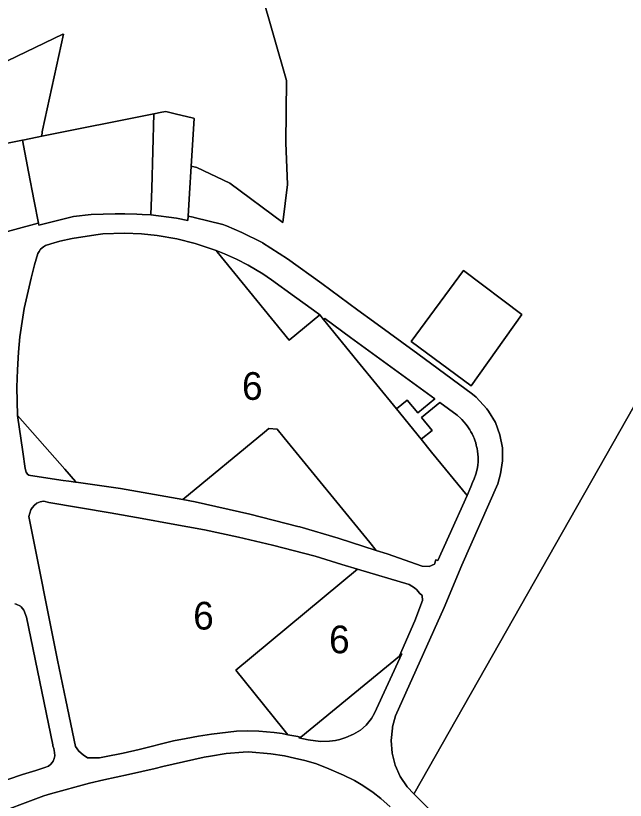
# Model space of a CAD drawing. Extents: x 598968 to 613553, y 4409678 to 4430833.
# Drawn here: x 600253 to 600517.1, y 4411856.8 to 4412196.6 of the extents above; entities that cross this region are included whole.
import ezdxf

# ---------------------------------------------------------------- set-up
doc = ezdxf.new("R2010")
doc.units = 0
for name, color, linetype in [('1', 7, 'Continuous'), ('Sòl Rústic Comú', 7, 'Continuous'), ('Sòl Rústic Protegit', 7, 'Continuous'), ('Sòl Rústic Protegit - Alt Nivell de Protecció', 7, 'Continuous'), ('ZONA 4. CASES UNIFAMILIRAS AÏLLADES EN PARCEL.LES', 7, 'Continuous'), ('ZONA 6. EDIFICIS DE PISOS_ AÏLLATS I EN PARCEL.LES', 7, 'Continuous')]:
    doc.layers.add(name, color=color, linetype=linetype)

msp = doc.modelspace()

# ---------------------------------------------------------------- linework, layer by layer
at = {"layer": '1'}
for points in [[(600311.582, 4412110.2875), (600311.5848, 4412110.3798), (600311.9275, 4412121.7832), (600312.8983, 4412154.0862), (600264.2805, 4412144.3996), (600256.7779, 4412142.9048), (600255.9993, 4412142.7497), (600258.611, 4412128.9381), (600261.0076, 4412116.2647), (600262.813, 4412106.7175), (600262.9656, 4412105.9104), (600278.1013, 4412109.5994), (600285.7338, 4412110.5253), (600296.0499, 4412110.859), (600300.2366, 4412110.8005), (600305.5173, 4412110.6015), (600307.8303, 4412110.5143)], [(600329.0176, 4412131.394), (600330.2684, 4412152.1305), (600330.0428, 4412152.1855), (600322.0671, 4412154.1288), (600318.0386, 4412155.1103), (600316.2684, 4412154.7576), (600312.8983, 4412154.0862), (600311.9275, 4412121.7832), (600311.5848, 4412110.3798), (600311.582, 4412110.2875), (600322.6993, 4412108.8921), (600327.6041, 4412107.9575), (600327.7145, 4412109.7888), (600328.308, 4412119.6289)], [(600262.813, 4412106.7175), (600261.0076, 4412116.2647), (600258.611, 4412128.9381), (600255.9993, 4412142.7497), (600218.3736, 4412135.2512), (600203.2099, 4412132.2292), (600203.2723, 4412131.8236), (600203.4318, 4412130.9483), (600210.4227, 4412092.5669), (600210.4311, 4412092.5694), (600262.7291, 4412106.6801)], [(600253.7499, 4412023.4449), (600253.509, 4412035.6905), (600253.7238, 4412043.2283), (600254.1632, 4412050.881), (600254.8091, 4412057.4804), (600256.0891, 4412066.0403), (600256.6391, 4412069.7803), (600259.7291, 4412082.9403), (600261.1391, 4412088.7602), (600262.6291, 4412093.5402), (600263.1391, 4412094.5302), (600263.7891, 4412095.4302), (600265.0091, 4412096.5502), (600265.959, 4412097.1202), (600268.1553, 4412097.8505), (600272.119, 4412099.0002), (600277.4989, 4412100.1403), (600287.7038, 4412101.7504), (600290.7788, 4412102.1504), (600300.1486, 4412102.4405), (600307.4385, 4412102.1006), (600314.2585, 4412101.4407), (600322.8583, 4412099.8908), (600330.7955, 4412097.8709), (600335.1281, 4412096.5409), (600339.8281, 4412094.911), (600343.4844, 4412093.4527), (600348.6453, 4412091.1381), (600353.6739, 4412088.559), (600360.1378, 4412084.7814), (600363.8962, 4412082.2685), (600373.8718, 4412075.032), (600381.9725, 4412069.1267), (600384.7974, 4412067.0318), (600384.7318, 4412066.9777), (600386.3452, 4412065.0012), (600386.3552, 4412065.0092), (600386.9174, 4412065.4718), (600398.117, 4412057.2927), (600434.6367, 4412030.6226), (600427.1768, 4412024.6026), (600422.6527, 4412030.1491), (600417.9386, 4412026.3003), (600417.9348, 4412026.2971), (600428.6565, 4412013.1609), (600433.3765, 4412017.0125), (600428.8168, 4412022.6026), (600436.7767, 4412029.0526), (600444.2366, 4412023.5528), (600445.8113, 4412022.1016), (600446.2766, 4412021.6728), (600447.2682, 4412020.5925), (600447.9918, 4412019.7186), (600448.6365, 4412018.9028), (600449.1485, 4412018.1442), (600449.7365, 4412017.2729), (600450.2565, 4412016.3929), (600450.7365, 4412015.5029), (600451.3174, 4412014.206), (600451.5965, 4412013.5829), (600452.0526, 4412012.3124), (600452.2965, 4412011.6329), (600452.5572, 4412010.6441), (600452.7256, 4412010.0055), (600452.8987, 4412009.2135), (600453.1032, 4412008.0547), (600453.2592, 4412006.6706), (600453.3564, 4412005.453), (600453.3423, 4412004.4437), (600453.3264, 4412003.313), (600453.1814, 4412001.9636), (600453.0525, 4412000.9398), (600452.7714, 4411999.6405), (600452.3664, 4411998.073), (600451.6264, 4411996.023), (600450.9699, 4411994.4531), (600450.1778, 4411992.559), (600448.577, 4411988.7404), (600440.7165, 4411971.1931), (600435.9165, 4411960.6031), (600435.0765, 4411960.9331), (600434.4065, 4411959.0131), (600432.1145, 4411957.9919), (600429.1464, 4411958.2324), (600413.9168, 4411963.5029), (600409.2569, 4411965.0228), (600392.6521, 4411970.3721), (600376.0455, 4411975.1428), (600375.223, 4411975.3563), (600354.5015, 4411980.736), (600330.7279, 4411986.0518), (600325.4541, 4411987.1204), (600298.3702, 4411991.8038), (600279.262, 4411994.5071), (600278.9041, 4411994.5567), (600275.9886, 4411994.9611), (600273.6222, 4411995.3138), (600259.3488, 4411997.4409), (600258.7276, 4411997.5978), (600258.1284, 4411997.978), (600257.5319, 4411998.9036), (600257.1345, 4412000.5455), (600256.0389, 4412007.7408)], [(600384.7318, 4412066.9777), (600384.7974, 4412067.0318), (600381.9725, 4412069.1267), (600373.8718, 4412075.032), (600363.8962, 4412082.2685), (600360.1378, 4412084.7814), (600353.6739, 4412088.559), (600348.6453, 4412091.1381), (600343.4844, 4412093.4527), (600339.8281, 4412094.911), (600340.3085, 4412094.322), (600371.5076, 4412056.0717)], [(600472.3501, 4412067.2002), (600447.0301, 4412086.2002), (600424.4001, 4412055.5002), (600450.3601, 4412036.3102)], [(600417.9348, 4412026.2971), (600417.9386, 4412026.3003), (600422.6527, 4412030.1491), (600427.1768, 4412024.6026), (600434.6367, 4412030.6226), (600398.117, 4412057.2927), (600386.9174, 4412065.4718), (600386.3552, 4412065.0092), (600386.3452, 4412065.0012), (600400.9472, 4412047.1121)], [(600448.577, 4411988.7404), (600450.1778, 4411992.559), (600450.9699, 4411994.4531), (600451.6264, 4411996.023), (600452.3664, 4411998.073), (600452.7714, 4411999.6405), (600453.0525, 4412000.9398), (600453.1814, 4412001.9636), (600453.3264, 4412003.313), (600453.3423, 4412004.4437), (600453.3564, 4412005.453), (600453.2592, 4412006.6706), (600453.1032, 4412008.0547), (600452.8987, 4412009.2135), (600452.7256, 4412010.0055), (600452.5572, 4412010.6441), (600452.2965, 4412011.6329), (600452.0526, 4412012.3124), (600451.5965, 4412013.5829), (600451.3174, 4412014.206), (600450.7365, 4412015.5029), (600450.2565, 4412016.3929), (600449.7365, 4412017.2729), (600449.1485, 4412018.1442), (600448.6365, 4412018.9028), (600447.9918, 4412019.7186), (600447.2682, 4412020.5925), (600446.2766, 4412021.6728), (600445.8113, 4412022.1016), (600444.2366, 4412023.5528), (600436.7767, 4412029.0526), (600428.8168, 4412022.6026), (600433.3765, 4412017.0125), (600428.6565, 4412013.1609), (600433.1875, 4412007.6081)], [(600279.262, 4411994.5071), (600278.9498, 4411994.8612), (600274.2548, 4412000.1866), (600253.7499, 4412023.4449), (600256.0389, 4412007.7408), (600257.1345, 4412000.5455), (600257.5319, 4411998.9036), (600258.1284, 4411997.978), (600258.7276, 4411997.5978), (600259.3488, 4411997.4409), (600273.6222, 4411995.3138), (600275.9886, 4411994.9611), (600278.9041, 4411994.5567)], [(600409.2569, 4411965.0228), (600406.4214, 4411968.485), (600369.3397, 4412013.763), (600366.2775, 4412017.5019), (600362.7376, 4412017.7619), (600360.7899, 4412016.161), (600325.4541, 4411987.1204), (600330.7279, 4411986.0518), (600354.5015, 4411980.736), (600375.223, 4411975.3563), (600376.0455, 4411975.1428), (600392.6521, 4411970.3721)], [(600370.93, 4411885.1783), (600368.466, 4411885.6229), (600364.9249, 4411886.0888), (600358.3365, 4411886.6751), (600353.6473, 4411886.8612), (600348.607, 4411886.6774), (600337.8925, 4411885.4026), (600332.2782, 4411884.509), (600326.9025, 4411883.4743), (600321.3814, 4411882.5367), (600306.5064, 4411878.8003), (600299.5681, 4411877.2451), (600291.4501, 4411875.5207), (600289.2786, 4411875.1156), (600287.1223, 4411875.1143), (600284.0505, 4411875.2071), (600282.3056, 4411876.3911), (600280.3582, 4411878.002), (600278.9682, 4411880.032), (600274.6884, 4411900.0968), (600271.1085, 4411917.4016), (600258.6588, 4411979.731), (600259.5158, 4411982.5117), (600260.1538, 4411983.456), (600261.158, 4411984.5751), (600262.1088, 4411985.421), (600263.5387, 4411986.111), (600264.3787, 4411986.216), (600265.2187, 4411986.321), (600267.3848, 4411985.7379), (600293.9572, 4411981.2249), (600307.8074, 4411978.7689), (600320.3976, 4411976.5363), (600334.8378, 4411973.9756), (600349.5026, 4411970.666), (600364.2418, 4411967.3159), (600382.6862, 4411962.5189), (600394.2861, 4411958.9304), (600401.1493, 4411956.8071), (600423.4485, 4411950.262), (600425.7466, 4411948.7531), (600426.7966, 4411947.8831), (600427.9064, 4411946.4469), (600429.0766, 4411945.5382), (600429.2512, 4411943.2401), (600425.8816, 4411934.5582), (600419.258, 4411919.3125), (600420.3599, 4411920.2105), (600408.4274, 4411894.5235), (600407.163, 4411892.257), (600404.8201, 4411889.3589), (600402.3284, 4411887.1854), (600399.3489, 4411885.3384), (600395.9793, 4411883.9421), (600393.4504, 4411883.1246), (600391.4981, 4411882.7159), (600388.8948, 4411882.3815), (600385.057, 4411882.27), (600379.6968, 4411882.9772), (600375.699, 4411883.8131), (600376.1213, 4411884.1572), (600375.2521, 4411884.348)], [(600376.1213, 4411884.1572), (600375.699, 4411883.8131), (600379.6968, 4411882.9772), (600385.057, 4411882.27), (600388.8948, 4411882.3815), (600391.4981, 4411882.7159), (600393.4504, 4411883.1246), (600395.9793, 4411883.9421), (600399.3489, 4411885.3384), (600402.3284, 4411887.1854), (600404.8201, 4411889.3589), (600407.163, 4411892.257), (600408.4274, 4411894.5235), (600420.3599, 4411920.2105), (600419.258, 4411919.3125), (600419.2366, 4411919.2633), (600376.4987, 4411884.0745)]]:
    msp.add_lwpolyline(points, close=True, dxfattribs=at)
for points in [[(600449.692, 4411835.4686), (600426.3927, 4411858.6977), (600425.506, 4411859.6102), (600422.6228, 4411862.5775), (600419.593, 4411867.0474), (600417.373, 4411871.9872), (600416.053, 4411877.2271), (600415.6631, 4411882.627), (600416.2131, 4411888.007), (600416.3131, 4411888.517), (600417.5431, 4411893.3769), (600438.6928, 4411940.2666), (600446.3128, 4411958.6166), (600461.8426, 4411993.7864), (600463.0126, 4411998.1964), (600463.9326, 4412003.8062), (600463.8726, 4412009.4862), (600462.8226, 4412015.076), (600460.8228, 4412020.396), (600457.9228, 4412025.2858), (600457.1128, 4412026.3658), (600452.493, 4412031.3256), (600450.923, 4412032.6656), (600427.2637, 4412050.1748), (600408.0442, 4412064.1741), (600401.3072, 4412069.0903), (600385.5849, 4412080.5634), (600370.8154, 4412091.2928), (600359.9987, 4412098.2506), (600359.8556, 4412098.3426), (600350.9959, 4412102.7622), (600344.2728, 4412105.5762), (600342.7061, 4412106.232), (600330.2944, 4412109.2614), (600329.8435, 4412109.3715), (600327.7145, 4412109.7888), (600327.6041, 4412107.9575), (600322.6993, 4412108.8921), (600311.582, 4412110.2875), (600307.8303, 4412110.5143), (600305.5173, 4412110.6015), (600300.2366, 4412110.8005), (600296.0499, 4412110.859), (600285.7338, 4412110.5253), (600278.1013, 4412109.5994), (600262.9656, 4412105.9104), (600262.813, 4412106.7175), (600262.7291, 4412106.6801), (600210.4311, 4412092.5694)], [(600252.632, 4411941.8984), (600253.1968, 4411941.7776), (600255.0391, 4411940.8811), (600255.4412, 4411940.5249), (600256.4582, 4411939.1154), (600257.6891, 4411936.1045), (600269.1192, 4411880.7822), (600269.164, 4411880.4068), (600269.5376, 4411879.1462), (600269.8134, 4411877.4679), (600269.937, 4411876.0807), (600269.7364, 4411874.9285), (600269.2099, 4411873.6761), (600268.8589, 4411873.0749), (600268.1821, 4411872.3986), (600267.1541, 4411871.572), (600265.6499, 4411870.9709), (600261.7638, 4411869.6433), (600255.9473, 4411867.8648), (600249.6677, 4411865.7518)], [(600241.2886, 4411849.6918), (600265.1298, 4411858.6757), (600268.1408, 4411859.5873), (600285.0153, 4411864.1757), (600291.2395, 4411865.5567), (600301.9128, 4411867.9249), (600313.3641, 4411870.4657), (600316.7672, 4411871.388), (600334.6554, 4411875.5013), (600337.4074, 4411875.9341), (600344.1855, 4411876.9879), (600351.4941, 4411877.6471), (600353.8176, 4411877.7485), (600363.6099, 4411876.8781), (600369.4334, 4411875.9694), (600373.8057, 4411875.0185), (600378.3098, 4411873.9344), (600382.8778, 4411872.6418), (600387.6622, 4411870.8368), (600394.9887, 4411867.5895), (600399.7594, 4411865.3802), (600403.4667, 4411863.2247), (600407.8683, 4411860.1835), (600411.2373, 4411857.5232), (600415.3023, 4411853.9468)], [(600415.3023, 4411853.9468), (600411.2373, 4411857.5232), (600407.8683, 4411860.1835), (600403.4667, 4411863.2247), (600399.7594, 4411865.3802), (600394.9887, 4411867.5895), (600387.6622, 4411870.8368), (600382.8778, 4411872.6418), (600378.3098, 4411873.9344), (600373.8057, 4411875.0185), (600369.4334, 4411875.9694), (600363.6099, 4411876.8781), (600353.8176, 4411877.7485), (600351.4941, 4411877.6471), (600344.1855, 4411876.9879), (600337.4074, 4411875.9341), (600334.6554, 4411875.5013), (600316.7672, 4411871.388), (600313.3641, 4411870.4657), (600301.9128, 4411867.9249), (600291.2395, 4411865.5567), (600285.0153, 4411864.1757), (600268.1408, 4411859.5873), (600265.1298, 4411858.6757), (600241.2886, 4411849.6918)]]:
    msp.add_lwpolyline(points, dxfattribs=at)
at = {"layer": 'Sòl Rústic Comú'}
msp.add_lwpolyline([(600523.9159, 4412032.683), (600425.6097, 4411859.7358), (600425.6027, 4411859.7236), (600425.506, 4411859.6102), (600426.3927, 4411858.6977), (600449.692, 4411835.4686), (600472.5614, 4411811.6194), (600487.061, 4411796.14), (600509.2872, 4411773.2526), (600496.3406, 4411760.8733), (600495.4776, 4411760.0481), (600495.4973, 4411760.0285), (600495.8456, 4411759.7197), (600495.8627, 4411759.7046), (600561.3028, 4411701.6847)], dxfattribs=at)
at = {"layer": 'Sòl Rústic Protegit'}
msp.add_lwpolyline([(600359.3051, 4412207.0098), (600370.3677, 4412168.5098), (600370.0551, 4412141.5098), (600370.7427, 4412123.5098), (600368.8051, 4412107.0098), (600345.8051, 4412124.0098), (600331.5099, 4412130.9216), (600329.0176, 4412131.394), (600328.308, 4412119.6289), (600327.7145, 4412109.7888), (600329.8435, 4412109.3715), (600330.2944, 4412109.2614), (600342.7061, 4412106.232), (600344.2728, 4412105.5762), (600350.9959, 4412102.7622), (600359.8556, 4412098.3426), (600359.9987, 4412098.2506), (600370.8154, 4412091.2928), (600385.5849, 4412080.5634), (600401.3072, 4412069.0903), (600408.0442, 4412064.1741), (600427.2637, 4412050.1748), (600450.923, 4412032.6656), (600452.493, 4412031.3256), (600457.1128, 4412026.3658), (600457.9228, 4412025.2858), (600460.8228, 4412020.396), (600462.8226, 4412015.076), (600463.8726, 4412009.4862), (600463.9326, 4412003.8062), (600463.0126, 4411998.1964), (600461.8426, 4411993.7864), (600446.3128, 4411958.6166), (600438.6928, 4411940.2666), (600417.5431, 4411893.3769), (600416.3131, 4411888.517), (600416.2131, 4411888.007), (600415.6631, 4411882.627), (600416.053, 4411877.2271), (600417.373, 4411871.9872), (600419.593, 4411867.0474), (600422.6228, 4411862.5775), (600425.506, 4411859.6102), (600425.6027, 4411859.7236), (600425.6097, 4411859.7358), (600523.9159, 4412032.683)], dxfattribs=at)
for points in [[(600264.2805, 4412144.3996), (600264.4423, 4412146.2714), (600264.4469, 4412146.2918), (600264.6143, 4412147.0262), (600264.6151, 4412147.0298), (600273.6467, 4412188.6296), (600273.3737, 4412188.498), (600273.4139, 4412188.6828), (600245.4135, 4412175.1828), (600229.8511, 4412169.6828), (600213.4131, 4412163.6828), (600195.3505, 4412157.6828), (600192.4319, 4412156.5056), (600165.6077, 4412146.9482), (600165.5897, 4412146.9418), (600163.972, 4412146.4208), (600186.6101, 4412128.919), (600202.5975, 4412131.6822), (600203.2723, 4412131.8236), (600203.2099, 4412132.2292), (600218.3736, 4412135.2512), (600255.9993, 4412142.7497), (600256.7779, 4412142.9048)], [(600472.3501, 4412067.2002), (600450.3601, 4412036.3102), (600424.4001, 4412055.5002), (600447.0301, 4412086.2002)]]:
    msp.add_lwpolyline(points, close=True, dxfattribs=at)
at = {"layer": 'Sòl Rústic Protegit - Alt Nivell de Protecció'}
msp.add_lwpolyline([(600245.4135, 4412175.1828), (600273.4139, 4412188.6828), (600273.3737, 4412188.498), (600273.6467, 4412188.6296), (600264.6151, 4412147.0298), (600264.6143, 4412147.0262), (600264.4469, 4412146.2918), (600264.4423, 4412146.2714), (600264.2805, 4412144.3996), (600312.8983, 4412154.0862), (600316.2684, 4412154.7576), (600318.0386, 4412155.1103), (600322.0671, 4412154.1288), (600330.0428, 4412152.1855), (600330.2684, 4412152.1305), (600329.0176, 4412131.394), (600331.5099, 4412130.9216), (600345.8051, 4412124.0098), (600368.8051, 4412107.0098), (600370.7427, 4412123.5098), (600370.0551, 4412141.5098), (600370.3677, 4412168.5098), (600359.3051, 4412207.0098)], dxfattribs=at)
at = {"layer": 'ZONA 4. CASES UNIFAMILIRAS AÏLLADES EN PARCEL.LES'}
msp.add_lwpolyline([(600249.6677, 4411865.7518), (600255.9473, 4411867.8648), (600261.7638, 4411869.6433), (600265.6499, 4411870.9709), (600267.1541, 4411871.572), (600268.1821, 4411872.3986), (600268.8589, 4411873.0749), (600269.2099, 4411873.6761), (600269.7364, 4411874.9285), (600269.937, 4411876.0807), (600269.8134, 4411877.4679), (600269.5376, 4411879.1462), (600269.164, 4411880.4068), (600269.1192, 4411880.7822), (600257.6891, 4411936.1045), (600256.4582, 4411939.1154), (600255.4412, 4411940.5249), (600255.0391, 4411940.8811), (600253.1968, 4411941.7776), (600252.632, 4411941.8984)], dxfattribs=at)
at = {"layer": 'ZONA 6. EDIFICIS DE PISOS_ AÏLLATS I EN PARCEL.LES'}
for points in [[(600339.8281, 4412094.911), (600335.1281, 4412096.5409), (600330.7955, 4412097.8709), (600322.8583, 4412099.8908), (600314.2585, 4412101.4407), (600307.4385, 4412102.1006), (600300.1486, 4412102.4405), (600290.7788, 4412102.1504), (600287.7038, 4412101.7504), (600277.4989, 4412100.1403), (600272.119, 4412099.0002), (600268.1553, 4412097.8505), (600265.959, 4412097.1202), (600265.0091, 4412096.5502), (600263.7891, 4412095.4302), (600263.1391, 4412094.5302), (600262.6291, 4412093.5402), (600261.1391, 4412088.7602), (600259.7291, 4412082.9403), (600256.6391, 4412069.7803), (600256.0891, 4412066.0403), (600254.8091, 4412057.4804), (600254.1632, 4412050.881), (600253.7238, 4412043.2283), (600253.509, 4412035.6905), (600253.7499, 4412023.4449), (600274.2548, 4412000.1866), (600278.9498, 4411994.8612), (600279.262, 4411994.5071), (600298.3702, 4411991.8038), (600325.4541, 4411987.1204), (600360.7899, 4412016.161), (600362.7376, 4412017.7619), (600366.2775, 4412017.5019), (600369.3397, 4412013.763), (600406.4214, 4411968.485), (600409.2569, 4411965.0228), (600413.9168, 4411963.5029), (600429.1464, 4411958.2324), (600432.1145, 4411957.9919), (600434.4065, 4411959.0131), (600435.0765, 4411960.9331), (600435.9165, 4411960.6031), (600440.7165, 4411971.1931), (600448.577, 4411988.7404), (600433.1875, 4412007.6081), (600428.6565, 4412013.1609), (600417.9348, 4412026.2971), (600400.9472, 4412047.1121), (600386.3452, 4412065.0012), (600384.7318, 4412066.9777), (600371.5076, 4412056.0717), (600340.3085, 4412094.322)], [(600401.1493, 4411956.8071), (600394.2861, 4411958.9304), (600382.6862, 4411962.5189), (600364.2418, 4411967.3159), (600349.5026, 4411970.666), (600334.8378, 4411973.9756), (600320.3976, 4411976.5363), (600307.8074, 4411978.7689), (600293.9572, 4411981.2249), (600267.3848, 4411985.7379), (600265.2187, 4411986.321), (600264.3787, 4411986.216), (600263.5387, 4411986.111), (600262.1088, 4411985.421), (600261.158, 4411984.5751), (600260.1538, 4411983.456), (600259.5158, 4411982.5117), (600258.6588, 4411979.731), (600271.1085, 4411917.4016), (600274.6884, 4411900.0968), (600278.9682, 4411880.032), (600280.3582, 4411878.002), (600282.3056, 4411876.3911), (600284.0505, 4411875.2071), (600287.1223, 4411875.1143), (600289.2786, 4411875.1156), (600291.4501, 4411875.5207), (600299.5681, 4411877.2451), (600306.5064, 4411878.8003), (600321.3814, 4411882.5367), (600326.9025, 4411883.4743), (600332.2782, 4411884.509), (600337.8925, 4411885.4026), (600348.607, 4411886.6774), (600353.6473, 4411886.8612), (600358.3365, 4411886.6751), (600364.9249, 4411886.0888), (600368.466, 4411885.6229), (600370.93, 4411885.1783), (600368.7825, 4411887.8258), (600348.3135, 4411913.0616)], [(600419.258, 4411919.3125), (600425.8816, 4411934.5582), (600429.2512, 4411943.2401), (600429.0766, 4411945.5382), (600427.9064, 4411946.4469), (600426.7966, 4411947.8831), (600425.7466, 4411948.7531), (600423.4485, 4411950.262), (600401.1493, 4411956.8071), (600348.3135, 4411913.0616), (600368.7825, 4411887.8258), (600370.93, 4411885.1783), (600375.2521, 4411884.348), (600376.1213, 4411884.1572), (600376.4987, 4411884.0745), (600419.2366, 4411919.2633)]]:
    msp.add_lwpolyline(points, close=True, dxfattribs=at)

# ---------------------------------------------------------------- texts
for p in [(600351.043, 4412030.2162), (600329.9041, 4411930.7177), (600388.7823, 4411920.4408)]:
    msp.add_text('6', height=12, dxfattribs=at).set_placement(p)

doc.saveas('drawing.dxf')
